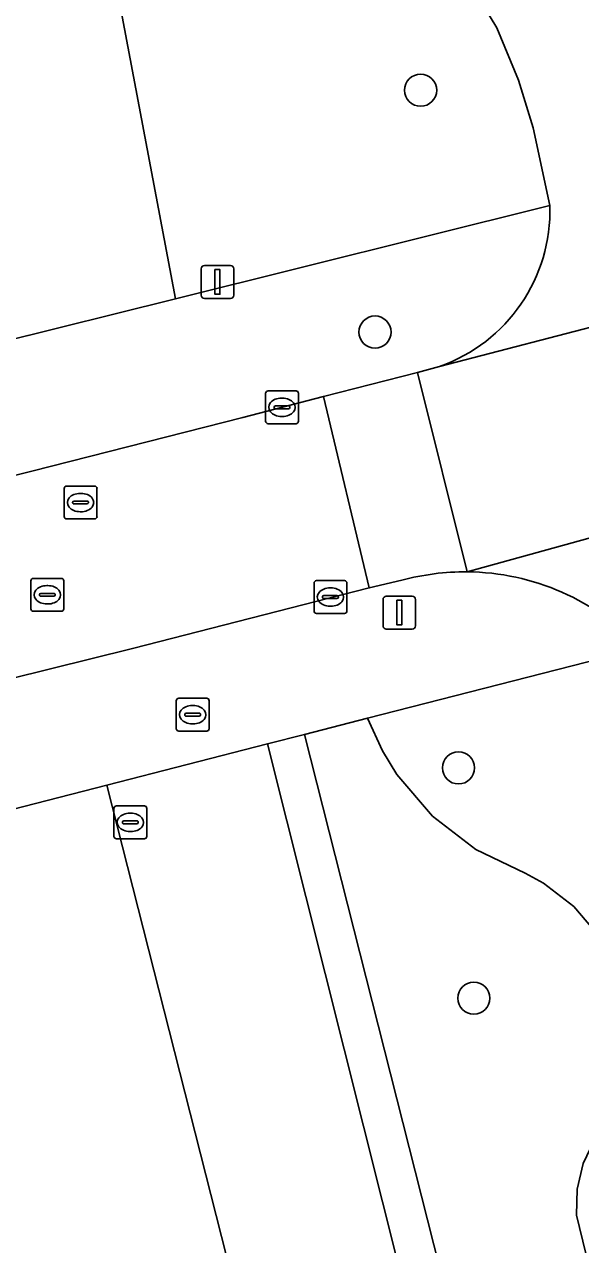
# Model space of a CAD drawing. Extents: x 157793 to 159380, y 380877 to 382313.
# Drawn here: x 158600.35 to 158617.3, y 381260.34 to 381297.48 of the extents above; entities that cross this region are included whole.
import ezdxf

# ---------------------------------------------------------------- set-up
doc = ezdxf.new("R2010")
doc.units = 0
for name, color, linetype in [('IMGEO_Boom', 7, 'Continuous'), ('IMGEO_Brandkraan', 7, 'Continuous'), ('IMGEO_Erf', 7, 'Continuous'), ('IMGEO_Fietspad_open', 7, 'Continuous'), ('IMGEO_Groenvoorziening', 7, 'Continuous'), ('IMGEO_Kolk', 7, 'Continuous'), ('IMGEO_Lichtmast', 7, 'Continuous'), ('IMGEO_Parkeervlak_open', 7, 'Continuous'), ('IMGEO_Rijbaan_lokaal_gesloten', 7, 'Continuous'), ('IMGEO_Rijbaan_lokaal_open', 7, 'Continuous'), ('IMGEO_Rioolput', 7, 'Continuous'), ('IMGEO_Verkeersbordpaal', 7, 'Continuous'), ('IMGEO_Voetpad_open', 7, 'Continuous')]:
    doc.layers.add(name, color=color, linetype=linetype)

msp = doc.modelspace()

# ---------------------------------------------------------------- linework, layer by layer
at = {"layer": 'IMGEO_Boom'}
for centre in [(158612.423, 381295.479), (158611.033, 381288.118), (158613.576, 381274.85), (158614.044, 381267.84)]:
    msp.add_circle(centre, 0.489, dxfattribs=at)
at = {"layer": 'IMGEO_Brandkraan'}
for p, q in [((158604.979, 381276.043), (158604.979, 381276.895)), ((158605.054, 381276.969), (158605.906, 381276.969)), ((158605.98, 381276.895), (158605.98, 381276.043)), ((158605.238, 381276.463), (158605.238, 381276.475)), ((158605.676, 381276.426), (158605.278, 381276.426)), ((158605.281, 381276.512), (158605.679, 381276.512)), ((158605.467, 381276.749), (158605.492, 381276.749)), ((158605.722, 381276.475), (158605.722, 381276.463)), ((158605.49, 381276.189), (158605.465, 381276.189)), ((158605.906, 381275.969), (158605.054, 381275.969))]:
    msp.add_line(p, q, dxfattribs=at)
for points in [[(158604.979, 381276.043), (158604.979, 381276.895)], [(158605.054, 381276.969), (158605.906, 381276.969)], [(158605.98, 381276.895), (158605.98, 381276.043)], [(158605.906, 381275.969), (158605.054, 381275.969)]]:
    msp.add_lwpolyline(points, dxfattribs=at)
for centre, radius, start, end in [((158605.056, 381276.893), 0.0765, 91.552, 178.448), ((158605.056, 381276.893), 0.0765, 91.552, 178.448), ((158605.904, 381276.893), 0.0765, 1.552, 88.448), ((158605.904, 381276.893), 0.0765, 1.552, 88.448), ((158605.278, 381276.472), 0.0403, 85.8775, 175.7526), ((158605.275, 381276.462), 0.0366, 178.938, 274.7102), ((158605.679, 381276.469), 0.043, 264.8664, 352.4533), ((158605.683, 381276.474), 0.0386, 1.7309, 96.639), ((158605.056, 381276.045), 0.0765, 181.552, 268.448), ((158605.056, 381276.045), 0.0765, 181.552, 268.448), ((158605.904, 381276.045), 0.0765, 271.552, 358.448), ((158605.904, 381276.045), 0.0765, 271.552, 358.448)]:
    msp.add_arc(centre, radius, start, end, dxfattribs=at)
for centre, major_axis, ratio, start_param, end_param in [((158605.466, 381276.469), (-0.387, 0.002), 0.722429, 4.712389, 7.853982), ((158605.491, 381276.469), (-0.39, 0.002), 0.717154, 1.570796, 4.712389)]:
    msp.add_ellipse(centre, major_axis=major_axis, ratio=ratio, start_param=start_param, end_param=end_param, dxfattribs=at)
at = {"layer": 'IMGEO_Erf'}
msp.add_lwpolyline([(158601.706, 381306.331), (158604.953, 381289.132), (158616.359, 381291.966), (158615.849, 381294.33), (158615.404, 381295.789), (158614.743, 381297.379), (158612.978, 381300.297)], dxfattribs=at)
at = {"layer": 'IMGEO_Fietspad_open'}
for points in [[(158551.252, 381335.649), (158576.048, 381339.96), (158576.222, 381340.02), (158576.667, 381340.145), (158577.122, 381340.229), (158577.583, 381340.272), (158578.045, 381340.274), (158578.506, 381340.234), (158578.962, 381340.154), (158579.408, 381340.033), (158579.465, 381340.016), (158580.085, 381339.795), (158580.683, 381339.519), (158581.254, 381339.192), (158581.794, 381338.814), (158582.297, 381338.39), (158582.761, 381337.923), (158583.181, 381337.416), (158610.961, 381302.805), (158612.978, 381300.297), (158614.743, 381297.379), (158615.404, 381295.789), (158615.849, 381294.33), (158616.359, 381291.966)], [(158613, 381287.072), (158620.185, 381288.932), (158626.221, 381290.528)], [(158621.005, 381282.793), (158613.841, 381280.817)]]:
    msp.add_lwpolyline(points, dxfattribs=at)
for centre, radius, start, end in [((158611.335, 381291.814), 5.026, 289.3438, 1.7286), ((158613.782, 381273.501), 7.316, 43.0238, 89.5346)]:
    msp.add_arc(centre, radius, start, end, dxfattribs=at)
at = {"layer": 'IMGEO_Groenvoorziening'}
for points in [[(158617.91, 381278.18), (158610.805, 381276.359), (158611.263, 381275.365), (158611.699, 381274.652), (158612.782, 381273.383), (158614.105, 381272.366), (158615.611, 381271.646), (158616.17, 381271.343), (158617.087, 381270.633), (158617.837, 381269.748)], [(158617.458, 381260.071), (158617.175, 381261.231), (158617.193, 381262.029), (158617.376, 381262.806), (158617.716, 381263.528), (158618.249, 381264.214), (158618.641, 381265.306), (158618.797, 381266.455), (158618.711, 381267.612), (158618.386, 381268.726), (158617.837, 381269.748), (158617.087, 381270.633), (158616.17, 381271.343), (158615.611, 381271.646), (158614.105, 381272.366), (158612.782, 381273.383), (158611.699, 381274.652), (158611.263, 381275.365), (158610.805, 381276.359), (158608.885, 381275.867), (158615.446, 381250)], [(158617.376, 381262.806), (158617.193, 381262.029), (158617.175, 381261.231), (158617.458, 381260.071)]]:
    msp.add_lwpolyline(points, dxfattribs=at)
at = {"layer": 'IMGEO_Kolk'}
for p, q in [((158607.7, 381285.401), (158607.7, 381286.253)), ((158607.775, 381286.327), (158608.627, 381286.327)), ((158608.188, 381286.107), (158608.213, 381286.107)), ((158608.701, 381286.253), (158608.701, 381285.401)), ((158607.959, 381285.821), (158607.959, 381285.833)), ((158608.397, 381285.784), (158607.999, 381285.784)), ((158608.002, 381285.87), (158608.4, 381285.87)), ((158608.443, 381285.833), (158608.443, 381285.821)), ((158608.627, 381285.327), (158607.775, 381285.327)), ((158608.211, 381285.547), (158608.186, 381285.547)), ((158609.176, 381279.624), (158609.176, 381280.476)), ((158609.251, 381280.55), (158610.103, 381280.55)), ((158610.177, 381280.476), (158610.177, 381279.624)), ((158609.664, 381280.33), (158609.689, 381280.33)), ((158609.435, 381280.044), (158609.435, 381280.056)), ((158609.873, 381280.007), (158609.475, 381280.007)), ((158609.478, 381280.093), (158609.876, 381280.093)), ((158609.687, 381279.77), (158609.662, 381279.77)), ((158609.919, 381280.056), (158609.919, 381280.044)), ((158610.103, 381279.55), (158609.251, 381279.55)), ((158603.081, 381272.765), (158603.081, 381273.617)), ((158603.156, 381273.691), (158604.008, 381273.691)), ((158603.569, 381273.471), (158603.594, 381273.471)), ((158604.082, 381273.617), (158604.082, 381272.765)), ((158603.34, 381273.185), (158603.34, 381273.197)), ((158603.778, 381273.148), (158603.38, 381273.148)), ((158603.383, 381273.234), (158603.781, 381273.234)), ((158603.824, 381273.197), (158603.824, 381273.185)), ((158604.008, 381272.691), (158603.156, 381272.691)), ((158603.592, 381272.911), (158603.567, 381272.911))]:
    msp.add_line(p, q, dxfattribs=at)
for points in [[(158607.7, 381285.401), (158607.7, 381286.253)], [(158607.775, 381286.327), (158608.627, 381286.327)], [(158608.701, 381286.253), (158608.701, 381285.401)], [(158608.627, 381285.327), (158607.775, 381285.327)], [(158609.176, 381279.624), (158609.176, 381280.476)], [(158609.251, 381280.55), (158610.103, 381280.55)], [(158610.177, 381280.476), (158610.177, 381279.624)], [(158610.103, 381279.55), (158609.251, 381279.55)], [(158603.081, 381272.765), (158603.081, 381273.617)], [(158603.156, 381273.691), (158604.008, 381273.691)], [(158604.082, 381273.617), (158604.082, 381272.765)], [(158604.008, 381272.691), (158603.156, 381272.691)]]:
    msp.add_lwpolyline(points, dxfattribs=at)
for centre, radius, start, end in [((158607.777, 381286.251), 0.0765, 91.552, 178.448), ((158607.777, 381286.251), 0.0765, 91.552, 178.448), ((158608.625, 381286.251), 0.0765, 1.552, 88.448), ((158608.625, 381286.251), 0.0765, 1.552, 88.448), ((158607.999, 381285.83), 0.0403, 85.8775, 175.7526), ((158607.996, 381285.82), 0.0366, 178.938, 274.7102), ((158608.4, 381285.827), 0.043, 264.8664, 352.4533), ((158608.404, 381285.832), 0.0386, 1.7309, 96.639), ((158607.777, 381285.403), 0.0765, 181.552, 268.448), ((158607.777, 381285.403), 0.0765, 181.552, 268.448), ((158608.625, 381285.403), 0.0765, 271.552, 358.448), ((158608.625, 381285.403), 0.0765, 271.552, 358.448), ((158609.253, 381280.474), 0.0765, 91.552, 178.448), ((158609.253, 381280.474), 0.0765, 91.552, 178.448), ((158610.101, 381280.474), 0.0765, 1.552, 88.448), ((158610.101, 381280.474), 0.0765, 1.552, 88.448), ((158609.475, 381280.053), 0.0403, 85.8775, 175.7526), ((158609.472, 381280.043), 0.0366, 178.938, 274.7102), ((158609.876, 381280.05), 0.043, 264.8664, 352.4533), ((158609.88, 381280.055), 0.0386, 1.7309, 96.639), ((158609.253, 381279.626), 0.0765, 181.552, 268.448), ((158609.253, 381279.626), 0.0765, 181.552, 268.448), ((158610.101, 381279.626), 0.0765, 271.552, 358.448), ((158610.101, 381279.626), 0.0765, 271.552, 358.448), ((158603.158, 381273.615), 0.0765, 91.552, 178.448), ((158603.158, 381273.615), 0.0765, 91.552, 178.448), ((158604.006, 381273.615), 0.0765, 1.552, 88.448), ((158604.006, 381273.615), 0.0765, 1.552, 88.448), ((158603.38, 381273.194), 0.0403, 85.8775, 175.7526), ((158603.377, 381273.184), 0.0366, 178.938, 274.7102), ((158603.781, 381273.191), 0.043, 264.8664, 352.4533), ((158603.785, 381273.196), 0.0386, 1.7309, 96.639), ((158603.158, 381272.767), 0.0765, 181.552, 268.448), ((158603.158, 381272.767), 0.0765, 181.552, 268.448), ((158604.006, 381272.767), 0.0765, 271.552, 358.448), ((158604.006, 381272.767), 0.0765, 271.552, 358.448)]:
    msp.add_arc(centre, radius, start, end, dxfattribs=at)
for centre, major_axis, ratio, start_param, end_param in [((158608.187, 381285.827), (-0.387, 0.002), 0.722429, 4.712389, 7.853982), ((158608.212, 381285.827), (-0.39, 0.002), 0.717154, 1.570796, 4.712389), ((158609.663, 381280.05), (-0.387, 0.002), 0.722429, 4.712389, 7.853982), ((158609.688, 381280.05), (-0.39, 0.002), 0.717154, 1.570796, 4.712389), ((158603.568, 381273.191), (-0.387, 0.002), 0.722429, 4.712389, 7.853982), ((158603.593, 381273.191), (-0.39, 0.002), 0.717154, 1.570796, 4.712389)]:
    msp.add_ellipse(centre, major_axis=major_axis, ratio=ratio, start_param=start_param, end_param=end_param, dxfattribs=at)
at = {"layer": 'IMGEO_Lichtmast'}
for p, q in [((158611.278, 381279.176), (158611.278, 381279.976)), ((158611.278, 381279.976), (158611.278, 381279.176)), ((158611.378, 381280.076), (158612.168, 381280.076)), ((158612.168, 381280.076), (158611.378, 381280.076)), ((158612.268, 381279.976), (158612.268, 381279.176)), ((158612.268, 381279.176), (158612.268, 381279.976)), ((158612.168, 381279.076), (158611.378, 381279.076)), ((158611.378, 381279.076), (158612.168, 381279.076))]:
    msp.add_line(p, q, dxfattribs=at)
msp.add_lwpolyline([(158611.698, 381279.951), (158611.848, 381279.951), (158611.848, 381279.201), (158611.698, 381279.201), (158611.698, 381279.951)], dxfattribs=at)
for centre, start, end in [((158611.378, 381279.976), 90, 180), ((158611.378, 381279.976), 90, 180), ((158612.168, 381279.976), 0, 90), ((158612.168, 381279.976), 360, 90), ((158611.378, 381279.176), 180, 270), ((158611.378, 381279.176), 180, 270), ((158612.168, 381279.176), 270, 0), ((158612.168, 381279.176), 270, 0)]:
    msp.add_arc(centre, 0.1, start, end, dxfattribs=at)
at = {"layer": 'IMGEO_Parkeervlak_open'}
msp.add_lwpolyline([(158602.868, 381274.325), (158609.049, 381250), (158612.762, 381235.389), (158612.759, 381235.468), (158612.763, 381235.769), (158612.795, 381236.069), (158612.853, 381236.364), (158612.937, 381236.654), (158613.047, 381236.934), (158613.181, 381237.204), (158613.339, 381237.46), (158613.519, 381237.701), (158613.72, 381237.926), (158613.94, 381238.131), (158614.178, 381238.316), (158614.431, 381238.479), (158614.698, 381238.619), (158614.977, 381238.734), (158615.264, 381238.824), (158616.889, 381239.212), (158614.181, 381250), (158607.76, 381275.579)], close=True, dxfattribs=at)
at = {"layer": 'IMGEO_Rijbaan_lokaal_gesloten'}
for points in [[(158629.888, 381291.474), (158626.221, 381290.528), (158620.185, 381288.932), (158613, 381287.072), (158612.332, 381286.888), (158613.841, 381280.817), (158621.005, 381282.793)], [(158613.841, 381280.817), (158612.332, 381286.888), (158609.469, 381286.151), (158610.86, 381280.329), (158611.848, 381280.561)]]:
    msp.add_lwpolyline(points, dxfattribs=at)
msp.add_lwpolyline([(158594.916, 381276.32), (158603.643, 381278.485), (158610.86, 381280.329), (158609.469, 381286.151), (158607.008, 381285.513), (158600.58, 381283.887), (158589.462, 381281.136), (158577.301, 381278.092), (158564.14, 381274.813), (158563.943, 381274.765), (158552.586, 381271.97), (158552.313, 381271.904), (158551.766, 381271.777), (158541.694, 381269.437), (158543.185, 381263.353), (158543.54, 381263.466), (158552.613, 381265.784), (158574.577, 381271.247), (158578.484, 381272.266), (158588.997, 381274.872)], close=True, dxfattribs=at)
msp.add_arc((158613.765, 381273.523), 7.294, 89.4028, 105.2362, dxfattribs=at)
at = {"layer": 'IMGEO_Rijbaan_lokaal_open'}
for points in [[(158599.553, 381287.79), (158604.953, 381289.132), (158601.706, 381306.331)], [(158609.049, 381250), (158602.868, 381274.325), (158596.695, 381272.743), (158602.738, 381250), (158608.211, 381229.407), (158605.839, 381228.792), (158607.018, 381224.243), (158604.549, 381223.603), (158605.286, 381220.757)]]:
    msp.add_lwpolyline(points, dxfattribs=at)
at = {"layer": 'IMGEO_Rioolput'}
for p, q in [((158601.564, 381282.501), (158601.564, 381283.353)), ((158601.639, 381283.427), (158602.491, 381283.427)), ((158602.052, 381283.207), (158602.077, 381283.207)), ((158602.565, 381283.353), (158602.565, 381282.501)), ((158601.823, 381282.921), (158601.823, 381282.933)), ((158602.261, 381282.884), (158601.863, 381282.884)), ((158601.866, 381282.97), (158602.264, 381282.97)), ((158602.307, 381282.933), (158602.307, 381282.921)), ((158602.491, 381282.427), (158601.639, 381282.427)), ((158602.075, 381282.647), (158602.05, 381282.647)), ((158600.552, 381279.693), (158600.552, 381280.545)), ((158600.627, 381280.619), (158601.479, 381280.619)), ((158601.553, 381280.545), (158601.553, 381279.693)), ((158600.811, 381280.113), (158600.811, 381280.125)), ((158600.854, 381280.162), (158601.252, 381280.162)), ((158601.04, 381280.399), (158601.065, 381280.399)), ((158601.295, 381280.125), (158601.295, 381280.113)), ((158601.249, 381280.076), (158600.851, 381280.076)), ((158601.063, 381279.839), (158601.038, 381279.839)), ((158601.479, 381279.619), (158600.627, 381279.619))]:
    msp.add_line(p, q, dxfattribs=at)
for points in [[(158601.564, 381282.501), (158601.564, 381283.353)], [(158601.639, 381283.427), (158602.491, 381283.427)], [(158602.565, 381283.353), (158602.565, 381282.501)], [(158602.491, 381282.427), (158601.639, 381282.427)], [(158600.552, 381279.693), (158600.552, 381280.545)], [(158600.627, 381280.619), (158601.479, 381280.619)], [(158601.553, 381280.545), (158601.553, 381279.693)], [(158601.479, 381279.619), (158600.627, 381279.619)]]:
    msp.add_lwpolyline(points, dxfattribs=at)
for centre, radius, start, end in [((158601.641, 381283.351), 0.0765, 91.552, 178.448), ((158601.641, 381283.351), 0.0765, 91.552, 178.448), ((158602.489, 381283.351), 0.0765, 1.552, 88.448), ((158602.489, 381283.351), 0.0765, 1.552, 88.448), ((158601.863, 381282.93), 0.0403, 85.8775, 175.7526), ((158601.86, 381282.92), 0.0366, 178.938, 274.7102), ((158602.264, 381282.927), 0.043, 264.8664, 352.4533), ((158602.268, 381282.932), 0.0386, 1.7309, 96.639), ((158601.641, 381282.503), 0.0765, 181.552, 268.448), ((158601.641, 381282.503), 0.0765, 181.552, 268.448), ((158602.489, 381282.503), 0.0765, 271.552, 358.448), ((158602.489, 381282.503), 0.0765, 271.552, 358.448), ((158600.629, 381280.543), 0.0765, 91.552, 178.448), ((158600.629, 381280.543), 0.0765, 91.552, 178.448), ((158601.477, 381280.543), 0.0765, 1.552, 88.448), ((158601.477, 381280.543), 0.0765, 1.552, 88.448), ((158600.851, 381280.122), 0.0403, 85.8775, 175.7526), ((158600.848, 381280.112), 0.0366, 178.938, 274.7102), ((158601.252, 381280.119), 0.043, 264.8664, 352.4533), ((158601.256, 381280.124), 0.0386, 1.7309, 96.639), ((158600.629, 381279.695), 0.0765, 181.552, 268.448), ((158600.629, 381279.695), 0.0765, 181.552, 268.448), ((158601.477, 381279.695), 0.0765, 271.552, 358.448), ((158601.477, 381279.695), 0.0765, 271.552, 358.448)]:
    msp.add_arc(centre, radius, start, end, dxfattribs=at)
for centre, major_axis, ratio, start_param, end_param in [((158602.051, 381282.927), (-0.387, 0.002), 0.722429, 4.712389, 7.853982), ((158602.076, 381282.927), (-0.39, 0.002), 0.717154, 1.570796, 4.712389), ((158601.039, 381280.119), (-0.387, 0.002), 0.722429, 4.712389, 7.853982), ((158601.064, 381280.119), (-0.39, 0.002), 0.717154, 1.570796, 4.712389)]:
    msp.add_ellipse(centre, major_axis=major_axis, ratio=ratio, start_param=start_param, end_param=end_param, dxfattribs=at)
at = {"layer": 'IMGEO_Verkeersbordpaal'}
for p, q in [((158605.839, 381290.143), (158606.629, 381290.143)), ((158606.629, 381290.143), (158605.839, 381290.143)), ((158605.739, 381289.243), (158605.739, 381290.043)), ((158605.739, 381290.043), (158605.739, 381289.243)), ((158606.729, 381290.043), (158606.729, 381289.243)), ((158606.729, 381289.243), (158606.729, 381290.043)), ((158606.629, 381289.143), (158605.839, 381289.143)), ((158605.839, 381289.143), (158606.629, 381289.143))]:
    msp.add_line(p, q, dxfattribs=at)
msp.add_lwpolyline([(158606.159, 381290.018), (158606.309, 381290.018), (158606.309, 381289.268), (158606.159, 381289.268), (158606.159, 381290.018)], dxfattribs=at)
for centre, start, end in [((158605.839, 381290.043), 90, 180), ((158605.839, 381290.043), 90, 180), ((158606.629, 381290.043), 0, 90), ((158606.629, 381290.043), 360, 90), ((158605.839, 381289.243), 180, 270), ((158605.839, 381289.243), 180, 270), ((158606.629, 381289.243), 270, 0), ((158606.629, 381289.243), 270, 0)]:
    msp.add_arc(centre, 0.1, start, end, dxfattribs=at)
at = {"layer": 'IMGEO_Voetpad_open'}
for points in [[(158616.359, 381291.966), (158604.953, 381289.132), (158599.553, 381287.79), (158542.795, 381273.686), (158537.268, 381272.476)], [(158589.462, 381281.136), (158600.58, 381283.887), (158607.008, 381285.513), (158609.469, 381286.151), (158612.332, 381286.888), (158613, 381287.072)], [(158611.848, 381280.561), (158610.86, 381280.329), (158603.643, 381278.485), (158594.916, 381276.32), (158588.997, 381274.872)], [(158591.941, 381271.524), (158596.695, 381272.743), (158602.868, 381274.325), (158607.76, 381275.579), (158608.885, 381275.867), (158610.805, 381276.359), (158617.91, 381278.18), (158618.492, 381278.33), (158619.13, 381278.493)], [(158615.446, 381250), (158608.885, 381275.867), (158607.76, 381275.579), (158614.181, 381250)]]:
    msp.add_lwpolyline(points, dxfattribs=at)
for centre, radius, start, end in [((158611.335, 381291.814), 5.026, 289.3438, 1.7286), ((158613.765, 381273.523), 7.294, 89.4028, 105.2362), ((158613.782, 381273.501), 7.316, 43.0238, 89.5346)]:
    msp.add_arc(centre, radius, start, end, dxfattribs=at)

doc.saveas('drawing.dxf')
